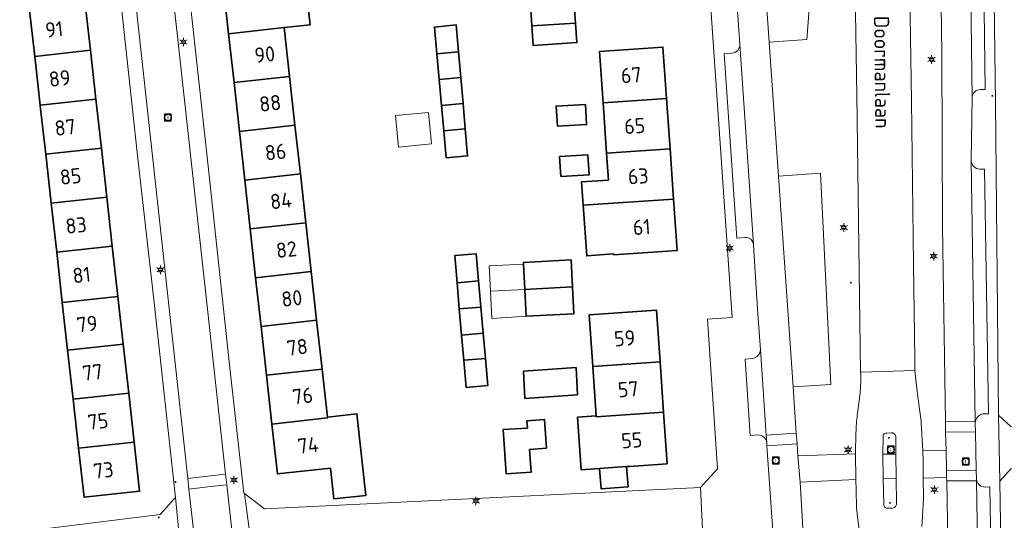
# Model space of a CAD drawing. Header units: metres. Extents: x 140853 to 145288, y 474558 to 480269.
# Tile 274 of 428: x 143978 to 144095, y 479085 to 479144. Entities that reach past the tile are written whole.
import ezdxf
from ezdxf.enums import TextEntityAlignment as Align

# ---------------------------------------------------------------- set-up
doc = ezdxf.new("R2010")
doc.units = ezdxf.units.M
doc.header["$MEASUREMENT"] = 0
for name, color, linetype, lineweight in [('B-WE-GR-BEPLANTING_CULTUUR_HEESTERS-G', 90, 'Continuous', 18), ('B-WE-GR-GRAS_KRUIDENRIJK-G', 80, 'Continuous', 18), ('B-WE-KL-ET_LS_OV_LICHTMAST-S', 190, 'Continuous', 18), ('B-WE-OG-BEBOUWING-G', 7, 'Continuous', 35), ('B-WE-OG-BEBOUWING_BIJGEBOUW-G', 7, 'Continuous', 18), ('B-WE-OG-BEBOUWING_HUISNUMMER-T18', 10, 'Continuous', 18), ('B-WE-OG-BEBOUWING_STRAATNAAM-T18', 10, 'Continuous', 18), ('B-WE-OG-TERREIN_ERF-G', 7, 'Continuous', 18), ('B-WE-RI-GWA_RIOOLPUT-S', 30, 'Continuous', 18), ('B-WE-VH-VERHARDING_ASFALT-G', 252, 'Continuous', 18), ('B-WE-VH-VERHARDING_BETONSTRAATSTEEN-G', 252, 'Continuous', 18), ('B-WE-VH-VERHARDING_STRAATBAKSTEEN-G', 252, 'Continuous', 18), ('B-WE-VH-VERHARDING_TEGEL-G', 252, 'Continuous', 18), ('X-XX-XX-ALGEMEEN-S', 7, 'Continuous', 18)]:
    doc.layers.add(name, color=color, linetype=linetype, lineweight=lineweight)
doc.styles.add('NLCS-ISO', font='txt')

# ---------------------------------------------------------------- blocks, each defined once
blk = doc.blocks.new('SIE-WEG_AFVALBAK_TYPE_01')
for radius in [0.25, 0.156]:
    blk.add_circle((0, 0), radius)
blk = doc.blocks.new('B-SIE-WEG_LICHTMAST-SO')
at = {"ltscale": 0.1}
for p, q in [((-1.1, 0.63), (-2.19, 1.27)), ((0, 1.27), (0, 2.53)), ((1.1, 0.63), (2.19, 1.27)), ((-1.1, -0.63), (-2.19, -1.27)), ((0, -1.27), (0, -2.53)), ((1.1, -0.63), (2.19, -1.27))]:
    blk.add_line(p, q, dxfattribs=at)
at = {"flags": 128}
for points in [[(-1.16, 0.5), (1.16, 0.5)], [(-1.16, -0.5), (1.16, -0.5)]]:
    blk.add_lwpolyline(points, dxfattribs=at)
at = {"ltscale": 0.1}
blk.add_circle((0, 0), 1.27, dxfattribs=at)
at = {"style": 'NLCS-ISO'}
blk.add_attdef('TYPE', text='', height=1.8, dxfattribs=at).set_placement((0, 2.53), align=Align.BOTTOM_CENTER)
blk = doc.blocks.new('SRI-PUT_INSPECTIE-SO')
at = {"lineweight": -3, "flags": 128}
blk.add_lwpolyline([(-2, -2), (2, -2), (2, 2), (-2, 2)], close=True, dxfattribs=at)
at = {"lineweight": -3, "ltscale": 1.5}
blk.add_circle((0, 0), 2, dxfattribs=at)
at = {"ltscale": 0.1, "style": 'NLCS-ISO'}
blk.add_text('I', height=2.5, dxfattribs=at).set_placement((0, -0.01), align=Align.MIDDLE_CENTER)

msp = doc.modelspace()

# ---------------------------------------------------------------- linework, layer by layer
at = {"layer": 'B-WE-GR-BEPLANTING_CULTUUR_HEESTERS-G', "ltscale": 0.2, "flags": 128}
for points in [[(144066.69, 479141.336), (144071.18, 479141.645), (144072.749, 479162.464), (144070.05, 479165.286), (144065.199, 479162.949), (144066.69, 479141.336)], [(144067.806, 479125.426), (144069.537, 479100.36), (144074.026, 479100.665), (144072.794, 479125.765), (144067.806, 479125.426)]]:
    msp.add_lwpolyline(points, close=True, dxfattribs=at)
at = {"layer": 'B-WE-GR-GRAS_KRUIDENRIJK-G', "ltscale": 0.2, "flags": 128}
for points in [[(144082.976, 479174.608), (144083.613, 479134.411), (144083.855, 479114.913), (144084.015, 479103.759), (144084.012, 479102.328), (144084.064, 479101.574), (144084.26, 479099.881), (144084.26, 479099.881), (144084.3, 479099.548), (144084.554, 479097.736), (144084.742, 479096.347), (144084.764, 479096.095), (144084.959, 479092.76), (144087.701, 479092.795), (144087.651, 479094.995), (144087.622, 479096.265), (144087.291, 479119.374), (144087.186, 479140.044), (144086.808, 479168.375)], [(144077.645, 479081.038), (144077.171, 479084.955), (144077.08, 479086.021), (144077.016, 479088.114), (144076.999, 479089.386), (144070.383, 479089.056), (144070.764, 479082.268)], [(144088.671, 479035.909), (144087.784, 479089.196), (144087.775, 479089.596), (144085.001, 479089.545), (144085.007, 479087.132), (144084.92, 479084.946), (144084.831, 479083.793)]]:
    msp.add_lwpolyline(points, dxfattribs=at)
msp.add_lwpolyline([(144072.749, 479162.464), (144071.18, 479141.645), (144066.69, 479141.336), (144067.806, 479125.426), (144072.794, 479125.765), (144074.026, 479100.665), (144069.537, 479100.36), (144069.913, 479094.873), (144070.009, 479093.602), (144070.102, 479092.166), (144076.966, 479092.429), (144076.966, 479092.429, -0.0150497), (144077.012, 479095.219), (144077.012, 479095.219, -0.0210488), (144077.189, 479097.263), (144077.189, 479097.263), (144077.347, 479098.445), (144077.466, 479099.349), (144077.466, 479099.349, 0.0228632), (144077.55, 479100.399), (144077.55, 479100.399, 0.0138517), (144077.56, 479102.132), (144077.56, 479102.132), (144077.111, 479135.026), (144076.807, 479154.637)], format="xyb", dxfattribs=at)
at = {"layer": 'B-WE-OG-BEBOUWING-G', "ltscale": 0.2, "flags": 128}
for points in [[(144053.213, 479153.971), (144045.568, 479153.452), (144045.562, 479153.541), (144044.564, 479153.48), (144044.571, 479153.364), (144044.784, 479149.906), (144040.412, 479149.637), (144040.603, 479146.533), (144038.298, 479146.391), (144038.507, 479143.277), (144043.689, 479143.6), (144043.5, 479146.415), (144046.254, 479146.6), (144046.203, 479147.358), (144053.63, 479147.833), (144053.213, 479153.971)], [(144002.465, 479142.331), (144009.065, 479143.062), (144012.146, 479143.404), (144011.489, 479149.334), (144008.407, 479148.993), (144001.808, 479148.262), (144002.465, 479142.331)], [(143979.437, 479139.65), (143986.045, 479140.387), (143985.396, 479146.208), (143978.787, 479145.471), (143979.437, 479139.65)], [(144009.065, 479143.062), (144002.465, 479142.331), (144003.108, 479136.535), (144009.709, 479137.266), (144009.065, 479143.062)], [(144029.783, 479140.174), (144029.502, 479143.375), (144026.92, 479143.131), (144027.206, 479139.943), (144029.783, 479140.174)], [(144043.689, 479143.6), (144038.507, 479143.277), (144038.664, 479140.929), (144043.845, 479141.277), (144043.689, 479143.6)], [(144046.955, 479134.121), (144054.496, 479134.644), (144054.073, 479140.749), (144046.531, 479140.226), (144046.955, 479134.121)], [(143980.087, 479133.829), (143986.694, 479134.566), (143986.045, 479140.387), (143979.437, 479139.65), (143980.087, 479133.829)], [(144027.206, 479139.943), (144027.48, 479136.895), (144030.05, 479137.125), (144029.783, 479140.174), (144027.206, 479139.943)], [(144009.709, 479137.266), (144003.108, 479136.535), (144003.75, 479130.738), (144010.352, 479131.47), (144009.709, 479137.266)], [(144030.05, 479137.125), (144027.48, 479136.895), (144027.756, 479133.827), (144030.319, 479134.057), (144030.05, 479137.125)], [(143986.694, 479134.566), (143980.087, 479133.829), (143980.132, 479133.429), (143980.737, 479128.009), (143987.344, 479128.745), (143986.694, 479134.566)], [(144027.756, 479133.827), (144028.028, 479130.798), (144030.584, 479131.028), (144030.319, 479134.057), (144027.756, 479133.827)], [(144044.879, 479133.918), (144041.365, 479133.735), (144041.53, 479131.358), (144045.003, 479131.539), (144044.879, 479133.918)], [(144047.37, 479128.145), (144054.911, 479128.668), (144054.496, 479134.644), (144046.955, 479134.121), (144047.37, 479128.145)], [(144010.996, 479125.673), (144010.352, 479131.47), (144003.75, 479130.738), (144004.392, 479124.942), (144010.996, 479125.673)], [(144028.028, 479130.798), (144028.317, 479127.585), (144030.866, 479127.809), (144030.584, 479131.028), (144028.028, 479130.798)], [(143987.993, 479122.924), (143987.344, 479128.745), (143980.737, 479128.009), (143981.388, 479122.188), (143987.993, 479122.924)], [(144041.78, 479127.757), (144041.945, 479125.38), (144045.285, 479125.554), (144045.161, 479127.933), (144041.78, 479127.757)], [(144054.911, 479128.668), (144047.37, 479128.145), (144047.592, 479124.943), (144044.399, 479124.721), (144044.591, 479121.948), (144055.326, 479122.692), (144054.911, 479128.668)], [(144004.392, 479124.942), (144005.034, 479119.145), (144011.639, 479119.877), (144010.996, 479125.673), (144004.392, 479124.942)], [(143988.642, 479117.103), (143987.993, 479122.924), (143981.388, 479122.188), (143982.038, 479116.367), (143988.642, 479117.103)], [(144044.591, 479121.948), (144045.008, 479115.943), (144048.2, 479116.164), (144048.207, 479116.064), (144055.749, 479116.587), (144055.326, 479122.692), (144044.591, 479121.948)], [(144005.034, 479119.145), (144005.677, 479113.348), (144012.282, 479114.08), (144011.639, 479119.877), (144005.034, 479119.145)], [(143982.705, 479110.394), (143989.308, 479111.13), (143988.642, 479117.103), (143982.038, 479116.367), (143982.705, 479110.394)], [(144029.612, 479112.741), (144032.167, 479112.959), (144031.884, 479116.19), (144029.337, 479115.967), (144029.612, 479112.741)], [(144037.493, 479114.959), (144037.649, 479111.954), (144043.315, 479112.264), (144043.148, 479115.473), (144037.483, 479115.147), (144037.493, 479114.959)], [(144006.319, 479107.552), (144012.926, 479108.284), (144012.282, 479114.08), (144005.677, 479113.348), (144006.319, 479107.552)], [(144032.167, 479112.959), (144029.612, 479112.741), (144029.877, 479109.644), (144032.439, 479109.862), (144032.167, 479112.959)], [(144043.315, 479112.264), (144037.649, 479111.954), (144037.816, 479108.761), (144043.482, 479109.056), (144043.315, 479112.264)], [(143989.308, 479111.13), (143982.705, 479110.394), (143983.338, 479104.725), (143989.94, 479105.462), (143989.308, 479111.13)], [(144032.439, 479109.862), (144029.877, 479109.644), (144030.142, 479106.536), (144032.711, 479106.755), (144032.439, 479109.862)], [(144053.722, 479103.362), (144053.294, 479109.5), (144045.303, 479108.943), (144045.723, 479102.805), (144053.722, 479103.362)], [(144012.926, 479108.284), (144006.319, 479107.552), (144006.961, 479101.755), (144013.569, 479102.488), (144012.926, 479108.284)], [(144032.711, 479106.755), (144030.142, 479106.536), (144030.399, 479103.529), (144032.974, 479103.748), (144032.711, 479106.755)], [(143983.988, 479098.905), (143990.59, 479099.641), (143989.94, 479105.462), (143983.338, 479104.725), (143983.988, 479098.905)], [(144032.974, 479103.748), (144030.399, 479103.529), (144030.674, 479100.302), (144033.257, 479100.52), (144032.974, 479103.748)], [(144046.126, 479096.917), (144046.132, 479096.819), (144054.138, 479097.376), (144053.722, 479103.362), (144045.723, 479102.805), (144046.126, 479096.917)], [(144007.604, 479095.959), (144014.213, 479096.691), (144014.202, 479096.793), (144013.569, 479102.488), (144006.961, 479101.755), (144007.604, 479095.959)], [(144043.743, 479102.682), (144037.489, 479102.231), (144037.657, 479099.007), (144043.912, 479099.435), (144043.743, 479102.682)], [(143983.988, 479098.905), (143984.639, 479093.084), (143991.239, 479093.82), (143990.59, 479099.641), (143983.988, 479098.905)], [(144049.748, 479090.902), (144050.087, 479090.926), (144054.566, 479091.238), (144054.138, 479097.376), (144046.132, 479096.819), (144046.126, 479096.917), (144043.917, 479096.763), (144044.352, 479090.527), (144046.547, 479090.679), (144046.992, 479090.71), (144049.748, 479090.902)], [(144014.213, 479096.691), (144007.604, 479095.959), (144008.261, 479090.028), (144014.562, 479090.727), (144014.969, 479087.059), (144018.786, 479087.482), (144017.709, 479097.183), (144014.202, 479096.793), (144014.213, 479096.691)], [(144038.226, 479092.946), (144040.222, 479093.078), (144039.997, 479096.49), (144037.902, 479096.352), (144037.959, 479095.484), (144035.104, 479095.296), (144035.442, 479090.027), (144038.405, 479090.222), (144038.226, 479092.946)], [(143984.639, 479093.084), (143985.289, 479087.263), (143991.888, 479087.999), (143991.239, 479093.82), (143984.639, 479093.084)], [(144046.547, 479090.679), (144046.715, 479088.265), (144049.917, 479088.487), (144049.748, 479090.902), (144046.992, 479090.71), (144046.547, 479090.679)]]:
    msp.add_lwpolyline(points, close=True, dxfattribs=at)
at = {"layer": 'B-WE-OG-BEBOUWING_BIJGEBOUW-G', "ltscale": 0.2, "flags": 128}
for points in [[(144026.206, 479132.983), (144022.284, 479132.62), (144022.652, 479128.857), (144026.573, 479129.241), (144026.206, 479132.983)], [(144037.493, 479114.959), (144033.423, 479114.747), (144033.58, 479111.731), (144037.649, 479111.954), (144037.493, 479114.959)], [(144033.58, 479111.731), (144033.748, 479108.517), (144037.816, 479108.761), (144037.649, 479111.954), (144033.58, 479111.731)]]:
    msp.add_lwpolyline(points, close=True, dxfattribs=at)
at = {"layer": 'B-WE-OG-TERREIN_ERF-G', "ltscale": 0.2, "flags": 128}
msp.add_lwpolyline([(144118.18, 479242.989), (144093.809, 479230.709), (144093.809, 479230.709, 0.2573671), (144092.276, 479228.194), (144092.276, 479228.194), (144092.29, 479227.264), (144092.526, 479211.013), (144093.076, 479173.264), (144093.59, 479134.182), (144093.93, 479096.996), (144095.402, 479095.658)], format="xyb", dxfattribs=at)
for points in [[(143997.155, 479152.968), (144000, 479126.973), (144002.623, 479102.618), (144004.277, 479087.76), (144004.366, 479087.691), (144006.71, 479085.871), (144058.546, 479088.434), (144058.546, 479088.434), (144060.543, 479090.635), (144059.346, 479108.434), (144062.296, 479108.62), (144055.355, 479209.127)], [(143934.039, 479146.607), (143943.292, 479104.787), (143946.167, 479092.083), (143948.555, 479081.442), (143950.61, 479079.786), (143994.337, 479085.202), (143995.987, 479087.051), (143996.15, 479087.233), (143993.666, 479110.057), (143991.59, 479128.225), (143989.006, 479152.025)], [(144011.489, 479149.334), (144012.146, 479143.404), (144009.065, 479143.062), (144009.709, 479137.266), (144010.352, 479131.47), (144010.996, 479125.673), (144011.639, 479119.877), (144012.282, 479114.08), (144012.926, 479108.284), (144013.569, 479102.488), (144014.202, 479096.793), (144017.709, 479097.183), (144018.786, 479087.482), (144014.969, 479087.059), (144014.562, 479090.727), (144008.261, 479090.028), (144007.604, 479095.959), (144006.961, 479101.755), (144006.319, 479107.552), (144005.677, 479113.348), (144005.034, 479119.145), (144004.392, 479124.942), (144003.75, 479130.738), (144003.108, 479136.535), (144003.108, 479136.535), (144002.465, 479142.331), (144001.808, 479148.262)], [(144043.5, 479146.415), (144043.689, 479143.6), (144043.845, 479141.277), (144038.664, 479140.929), (144038.507, 479143.277), (144038.298, 479146.391)], [(144095.411, 479090.632), (144094.111, 479089.166), (144095.528, 479000)]]:
    msp.add_lwpolyline(points, dxfattribs=at)
for points in [[(143987.344, 479128.745), (143987.993, 479122.924), (143988.642, 479117.103), (143989.308, 479111.13), (143989.94, 479105.462), (143990.59, 479099.641), (143991.239, 479093.82), (143991.888, 479087.999), (143985.289, 479087.263), (143984.639, 479093.084), (143983.988, 479098.905), (143983.338, 479104.725), (143982.705, 479110.394), (143982.038, 479116.367), (143981.388, 479122.188), (143980.737, 479128.009), (143980.132, 479133.429), (143980.087, 479133.829), (143979.437, 479139.65), (143978.787, 479145.471), (143985.396, 479146.208), (143986.045, 479140.387), (143986.694, 479134.566), (143987.344, 479128.745)], [(144030.584, 479131.028), (144030.866, 479127.809), (144028.317, 479127.585), (144028.028, 479130.798), (144027.756, 479133.827), (144027.48, 479136.895), (144027.206, 479139.943), (144026.92, 479143.131), (144029.502, 479143.375), (144029.783, 479140.174), (144030.05, 479137.125), (144030.319, 479134.057), (144030.584, 479131.028)], [(144055.326, 479122.692), (144055.749, 479116.587), (144048.207, 479116.064), (144048.2, 479116.164), (144045.008, 479115.943), (144044.591, 479121.948), (144044.399, 479124.721), (144047.592, 479124.943), (144047.37, 479128.145), (144046.955, 479134.121), (144046.531, 479140.226), (144054.073, 479140.749), (144054.496, 479134.644), (144054.911, 479128.668), (144055.326, 479122.692)], [(144044.879, 479133.918), (144045.003, 479131.539), (144041.53, 479131.358), (144041.365, 479133.735), (144044.879, 479133.918)], [(144041.78, 479127.757), (144045.161, 479127.933), (144045.285, 479125.554), (144041.945, 479125.38), (144041.78, 479127.757)], [(144030.399, 479103.529), (144030.142, 479106.536), (144029.877, 479109.644), (144029.612, 479112.741), (144029.337, 479115.967), (144031.884, 479116.19), (144032.167, 479112.959), (144032.439, 479109.862), (144032.711, 479106.755), (144032.974, 479103.748), (144033.257, 479100.52), (144030.674, 479100.302), (144030.399, 479103.529)], [(144037.649, 479111.954), (144037.493, 479114.959), (144037.483, 479115.147), (144043.148, 479115.473), (144043.315, 479112.264), (144043.482, 479109.056), (144037.816, 479108.761), (144037.649, 479111.954)], [(144054.138, 479097.376), (144054.566, 479091.238), (144050.087, 479090.926), (144049.748, 479090.902), (144049.917, 479088.487), (144046.715, 479088.265), (144046.547, 479090.679), (144044.352, 479090.527), (144043.917, 479096.763), (144046.126, 479096.917), (144045.723, 479102.805), (144045.303, 479108.943), (144053.294, 479109.5), (144053.722, 479103.362), (144054.138, 479097.376)], [(144043.743, 479102.682), (144043.912, 479099.435), (144037.657, 479099.007), (144037.489, 479102.231), (144043.743, 479102.682)], [(144038.226, 479092.946), (144038.405, 479090.222), (144035.442, 479090.027), (144035.104, 479095.296), (144037.959, 479095.484), (144037.902, 479096.352), (144039.997, 479096.49), (144040.222, 479093.078), (144038.226, 479092.946)]]:
    msp.add_lwpolyline(points, close=True, dxfattribs=at)
at = {"layer": 'B-WE-VH-VERHARDING_ASFALT-G', "ltscale": 0.2, "flags": 128}
for points in [[(144076.807, 479154.637), (144077.111, 479135.026), (144077.56, 479102.132), (144084.012, 479102.328), (144084.012, 479102.328), (144084.015, 479103.759), (144083.855, 479114.913), (144083.613, 479134.411), (144082.976, 479174.608)], [(144080.321, 479086.413), (144080.252, 479089.432), (144080.2, 479092.384), (144080.218, 479094.453)], [(144080.682, 479094.885), (144081.189, 479094.931)], [(144081.732, 479094.469), (144081.745, 479092.392), (144081.772, 479089.521), (144081.821, 479086.508)], [(144081.333, 479085.977), (144080.837, 479085.958)]]:
    msp.add_lwpolyline(points, dxfattribs=at)
for points in [[(144084.831, 479083.793), (144084.92, 479084.946), (144085.007, 479087.132), (144085.001, 479089.545), (144085.003, 479091.515), (144084.959, 479092.76), (144084.764, 479096.095), (144084.742, 479096.347), (144084.554, 479097.736), (144084.3, 479099.548), (144084.26, 479099.881), (144084.064, 479101.574), (144084.012, 479102.328), (144077.56, 479102.132), (144077.56, 479102.132, -0.0138517), (144077.55, 479100.399), (144077.55, 479100.399, -0.0228632), (144077.466, 479099.349), (144077.466, 479099.349), (144077.347, 479098.445), (144077.189, 479097.263), (144077.189, 479097.263, 0.0210488), (144077.012, 479095.219), (144077.012, 479095.219, 0.0150497), (144076.966, 479092.429), (144076.966, 479092.429), (144076.999, 479089.386), (144077.016, 479088.114), (144077.08, 479086.021), (144077.171, 479084.955), (144077.645, 479081.038)], [(144080.218, 479094.453, -0.47094), (144080.682, 479094.885)], [(144081.189, 479094.931, -0.3870367), (144081.732, 479094.469)], [(144080.837, 479085.958, -0.5097775), (144080.321, 479086.413)], [(144081.821, 479086.508, -0.41712), (144081.333, 479085.977)]]:
    msp.add_lwpolyline(points, format="xyb", dxfattribs=at)
msp.add_lwpolyline([(144080.252, 479089.432), (144081.772, 479089.521), (144081.745, 479092.392), (144080.2, 479092.384), (144080.252, 479089.432)], close=True, dxfattribs=at)
at = {"layer": 'B-WE-VH-VERHARDING_BETONSTRAATSTEEN-G', "ltscale": 0.2, "flags": 128}
for points in [[(143990.592, 479191.491), (143987.888, 479205.034), (143983.47, 479204.159), (143986.306, 479189.939), (143986.306, 479189.939, -0.0177061), (143987.033, 479185.259), (143987.033, 479185.259), (143988.343, 479174.055), (143990.358, 479155.693), (143995.765, 479106.43), (143997.606, 479089.493), (144000, 479089.765), (144002.104, 479090.004), (144000, 479109.261), (143995.295, 479152.108), (143992.818, 479174.614), (143991.431, 479186.556), (143991.431, 479186.556, 0.0159937), (143990.592, 479191.491)], [(144091.388, 479167.152, -0.4154856), (144090.378, 479168.089), (144090.378, 479168.089), (144090.803, 479134.716), (144090.803, 479134.716, -0.4182359), (144091.791, 479135.691), (144091.791, 479135.691), (144092.362, 479135.691), (144091.945, 479167.159), (144091.388, 479167.152)], [(144062.264, 479140.018), (144061.327, 479139.963), (144062.864, 479118.064), (144063.812, 479118.139), (144063.812, 479118.139, -0.393507), (144064.839, 479117.283), (144064.839, 479117.283), (144063.196, 479141.07), (144063.196, 479141.07, -0.4143231), (144062.264, 479140.018)], [(144091.695, 479126.236, -0.3801109), (144090.703, 479127.225), (144090.703, 479127.225), (144091.166, 479096.287), (144091.17, 479096.082), (144091.17, 479096.082, -0.3384965), (144092.052, 479097.156), (144092.052, 479097.156), (144092.732, 479097.167), (144092.276, 479126.254), (144091.695, 479126.236)], [(144066.347, 479094.631), (144065.648, 479104.795), (144065.648, 479104.795, -0.3818022), (144064.662, 479103.746), (144064.662, 479103.746), (144063.829, 479103.684), (144064.441, 479094.59), (144065.359, 479094.658), (144065.359, 479094.658, -0.405056), (144066.397, 479093.743), (144066.397, 479093.743), (144066.347, 479094.631)], [(144080.682, 479094.885, 0.47094), (144080.218, 479094.453), (144080.218, 479094.453), (144080.2, 479092.384), (144081.745, 479092.392), (144081.732, 479094.469), (144081.732, 479094.469, 0.3870367), (144081.189, 479094.931), (144081.189, 479094.931), (144080.682, 479094.885)], [(144081.772, 479089.521), (144080.252, 479089.432), (144080.321, 479086.413), (144080.321, 479086.413, 0.5097775), (144080.837, 479085.958), (144080.837, 479085.958), (144081.333, 479085.977), (144081.333, 479085.977, 0.41712), (144081.821, 479086.508), (144081.821, 479086.508), (144081.772, 479089.521)], [(144091.317, 479089.218), (144091.77, 479062.235), (144091.77, 479062.235, -0.429316), (144092.763, 479063.194), (144092.763, 479063.194), (144093.353, 479063.204), (144092.901, 479088.487), (144092.351, 479088.464), (144092.351, 479088.464, -0.3795206), (144091.313, 479089.418), (144091.313, 479089.418), (144091.317, 479089.218)]]:
    msp.add_lwpolyline(points, format="xyb", close=True, dxfattribs=at)
for points in [[(144095.528, 479000), (144094.111, 479089.166), (144093.93, 479096.996), (144093.59, 479134.182), (144093.076, 479173.264)], [(144086.808, 479168.375), (144087.186, 479140.044), (144087.291, 479119.374), (144087.622, 479096.265), (144091.166, 479096.287), (144090.703, 479127.225), (144090.702, 479127.317), (144090.702, 479127.317), (144090.803, 479134.716), (144090.378, 479168.089)], [(144062.646, 479149.03), (144063.195, 479141.084), (144063.196, 479141.07), (144064.839, 479117.283), (144064.847, 479117.168), (144065.36, 479109.052), (144065.648, 479104.795), (144066.347, 479094.631), (144069.913, 479094.873), (144069.537, 479100.36), (144067.806, 479125.426), (144066.69, 479141.336), (144065.199, 479162.949)], [(143999.054, 479076.839), (143997.726, 479088.232), (143997.606, 479089.493), (143995.765, 479106.43), (143990.358, 479155.693)], [(144005.458, 479079.252), (144004.366, 479087.691), (144004.277, 479087.76), (144002.623, 479102.618), (144000, 479126.973), (143997.155, 479152.968)], [(143989.006, 479152.025), (143991.59, 479128.225), (143993.666, 479110.057), (143996.15, 479087.233), (143996.15, 479087.233), (143996.929, 479079.089)], [(143995.295, 479152.108), (144000, 479109.261), (144002.104, 479090.004), (144002.245, 479088.748), (144003.538, 479077.312)]]:
    msp.add_lwpolyline(points, dxfattribs=at)
msp.add_lwpolyline([(144091.945, 479167.159), (144092.362, 479135.691), (144091.791, 479135.691), (144091.791, 479135.691, 0.4182359), (144090.803, 479134.716), (144090.803, 479134.716), (144090.702, 479127.317), (144090.703, 479127.225), (144090.703, 479127.225, 0.3801109), (144091.695, 479126.236), (144091.695, 479126.236), (144092.276, 479126.254), (144092.732, 479097.167), (144092.052, 479097.156), (144092.052, 479097.156, 0.3384965), (144091.17, 479096.082), (144091.17, 479096.082), (144091.173, 479095.957), (144091.193, 479095.017), (144091.29, 479090.478), (144091.313, 479089.418), (144091.313, 479089.418, 0.3795206), (144092.351, 479088.464), (144092.351, 479088.464), (144092.901, 479088.487), (144093.353, 479063.204)], format="xyb", dxfattribs=at)
for points in [[(144154.23, 479093.979), (144153.581, 479100.608), (144142.202, 479099.612), (144129.23, 479098.567), (144127.433, 479098.477), (144123.928, 479098.232), (144122.577, 479098.087), (144095.402, 479095.658), (144093.93, 479096.996), (144094.111, 479089.166), (144095.411, 479090.632), (144122.549, 479092.97), (144124.791, 479093.163), (144130.036, 479093.636), (144142.98, 479094.654), (144151.704, 479095.924), (144154.23, 479093.979)], [(144091.173, 479095.957), (144091.17, 479096.082), (144091.166, 479096.287), (144087.622, 479096.265), (144087.651, 479094.995), (144091.193, 479095.017), (144091.173, 479095.957)], [(144091.29, 479090.478), (144091.193, 479095.017), (144087.651, 479094.995), (144087.701, 479092.795), (144087.755, 479090.446), (144091.29, 479090.478)], [(144066.347, 479094.631), (144066.397, 479093.743), (144066.417, 479093.366), (144070.009, 479093.602), (144069.913, 479094.873), (144066.347, 479094.631)], [(144066.417, 479093.366), (144067.184, 479082.144), (144070.764, 479082.268), (144070.383, 479089.056), (144070.102, 479092.166), (144070.009, 479093.602), (144066.417, 479093.366)], [(144091.313, 479089.418), (144091.29, 479090.478), (144087.755, 479090.446), (144087.775, 479089.596), (144087.784, 479089.196), (144091.317, 479089.218), (144091.313, 479089.418)], [(143997.606, 479089.493), (143997.726, 479088.232), (144000, 479088.491), (144002.245, 479088.748), (144002.104, 479090.004), (144000, 479089.765), (143997.606, 479089.493)], [(144091.77, 479062.235), (144091.317, 479089.218), (144087.784, 479089.196), (144088.671, 479035.909), (144089.191, 479000), (144089.3, 478992.234), (144092.89, 478992.234), (144092.757, 479000), (144092.508, 479016.417), (144092.507, 479016.452), (144092.432, 479024.009), (144091.9, 479054.739), (144091.9, 479054.758), (144091.77, 479062.219), (144091.77, 479062.235)], [(143997.726, 479088.232), (143999.054, 479076.839), (144000, 479076.939), (144003.538, 479077.312), (144002.245, 479088.748), (144000, 479088.491), (143997.726, 479088.232)], [(144058.546, 479088.434), (144006.71, 479085.871), (144004.366, 479087.691), (144005.458, 479079.252), (144006.866, 479080.978), (144007.005, 479081.243), (144058.771, 479083.45), (144058.546, 479088.434)]]:
    msp.add_lwpolyline(points, close=True, dxfattribs=at)
at = {"layer": 'B-WE-VH-VERHARDING_STRAATBAKSTEEN-G', "ltscale": 0.2, "flags": 128}
msp.add_lwpolyline([(144055.355, 479209.127), (144062.296, 479108.62), (144059.346, 479108.434), (144060.543, 479090.635), (144058.546, 479088.434), (144058.771, 479083.45)], dxfattribs=at)
msp.add_lwpolyline([(144067.184, 479082.144), (144066.417, 479093.366), (144066.397, 479093.743), (144066.397, 479093.743, 0.405056), (144065.359, 479094.658), (144065.359, 479094.658), (144064.441, 479094.59), (144063.829, 479103.684), (144064.662, 479103.746), (144064.662, 479103.746, 0.3818022), (144065.648, 479104.795), (144065.648, 479104.795), (144065.36, 479109.052), (144064.847, 479117.168), (144064.839, 479117.283), (144064.839, 479117.283, 0.393507), (144063.812, 479118.139), (144063.812, 479118.139), (144062.864, 479118.064), (144061.327, 479139.963), (144062.264, 479140.018), (144062.264, 479140.018, 0.4143231), (144063.196, 479141.07), (144063.196, 479141.07), (144063.195, 479141.084), (144062.646, 479149.03)], format="xyb", dxfattribs=at)
msp.add_lwpolyline([(143996.929, 479079.089), (143996.15, 479087.233), (143995.987, 479087.051), (143994.337, 479085.202), (143950.61, 479079.786), (143951.216, 479075.158), (143970.666, 479077.406), (143994.992, 479080.349), (143996.843, 479079.145), (143996.929, 479079.089)], close=True, dxfattribs=at)
at = {"layer": 'B-WE-VH-VERHARDING_TEGEL-G', "ltscale": 0.2, "flags": 128}
for points in [[(144087.701, 479092.795), (144084.959, 479092.76), (144085.003, 479091.515), (144085.001, 479089.545), (144087.775, 479089.596), (144087.755, 479090.446), (144087.701, 479092.795)], [(144070.383, 479089.056), (144076.999, 479089.386), (144076.966, 479092.429), (144070.102, 479092.166), (144070.383, 479089.056)]]:
    msp.add_lwpolyline(points, close=True, dxfattribs=at)

# ---------------------------------------------------------------- block references
at = {"layer": 'B-WE-KL-ET_LS_OV_LICHTMAST-S', "xscale": 0.2, "yscale": 0.2, "zscale": 0.2}
for p in [(143997.086, 479141.354), (144085.986, 479139.283), (144075.546, 479119.302), (144062.004, 479116.871), (144086.242, 479115.908), (143994.358, 479114.292), (144076.061, 479092.901), (144003.09, 479089.309), (144086.316, 479088.161), (144031.853, 479086.817)]:
    msp.add_blockref('B-SIE-WEG_LICHTMAST-SO', p, dxfattribs=at)
at = {"layer": 'B-WE-RI-GWA_RIOOLPUT-S', "xscale": 0.2, "yscale": 0.2, "zscale": 0.2}
for p in [(143995.258, 479132.385), (144081.149, 479092.914), (144067.487, 479091.621), (144090.043, 479091.498)]:
    msp.add_blockref('SRI-PUT_INSPECTIE-SO', p, dxfattribs=at)
at = {"layer": 'X-XX-XX-ALGEMEEN-S', "xscale": 0.2, "yscale": 0.2, "zscale": 0.2}
for p in [(144093.201, 479134.954), (144076.399, 479112.753), (144080.925, 479094.334), (143996.169, 479089.069), (144081.047, 479086.608), (143994.17, 479084.865)]:
    msp.add_blockref('SIE-WEG_AFVALBAK_TYPE_01', p, dxfattribs=at)

# ---------------------------------------------------------------- texts
at = {"layer": 'B-WE-OG-BEBOUWING_HUISNUMMER-T18', "style": 'NLCS-ISO'}
for s, rotation, p in [('91', 6.4, (143981.745, 479142.854)), ('90', 6.3, (144006.762, 479139.874)), ('67', 4, (144050.294, 479137.42)), ('89', 6.4, (143982.394, 479137.033)), ('88', 6.3, (144007.405, 479134.077)), ('87', 6.4, (143983.044, 479131.212)), ('65', 4, (144050.713, 479131.378)), ('86', 6.3, (144008.047, 479128.28)), ('85', 6.4, (143983.693, 479125.391)), ('63', 4, (144051.128, 479125.403)), ('84', 6.3, (144008.689, 479122.484)), ('83', 6.4, (143984.342, 479119.57)), ('61', 4, (144051.547, 479119.363)), ('82', 6.3, (144009.331, 479116.688)), ('81', 6.4, (143985, 479113.673)), ('80', 6.3, (144009.974, 479110.89)), ('79', 6.4, (143985.649, 479107.852)), ('59', 4, (144049.518, 479106.153)), ('78', 6.3, (144010.616, 479105.094)), ('77', 6.4, (143986.29, 479102.107)), ('57', 4, (144049.94, 479100.091)), ('76', 6.3, (144011.258, 479099.298)), ('75', 6.4, (143986.939, 479096.287)), ('55', 4, (144050.362, 479094.029)), ('74', 6.3, (144011.908, 479093.434)), ('73', 6.4, (143987.588, 479090.466))]:
    msp.add_text(s, height=1.8, rotation=rotation, dxfattribs=at).set_placement(p, align=Align.MIDDLE_CENTER)
at = {"layer": 'B-WE-OG-BEBOUWING_STRAATNAAM-T18', "style": 'NLCS-ISO'}
msp.add_text('Karel Doormanlaan', height=1.8, rotation=270.7, dxfattribs=at).set_placement((144080.08, 479141.099), align=Align.MIDDLE_CENTER)

doc.saveas('drawing.dxf')
